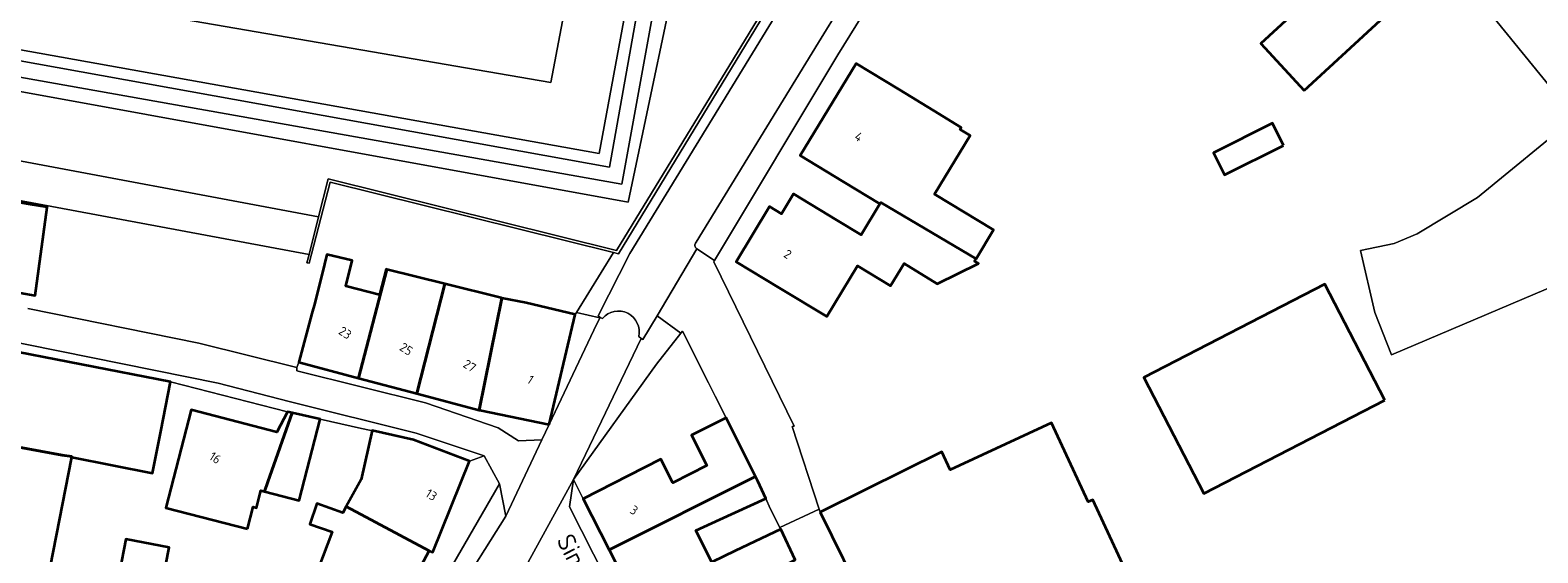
# Model space of a CAD drawing. Extents: x 184422 to 188298, y 343471 to 350189.
# Tile 443 of 513: x 187134 to 187284, y 349303 to 349355. Entities that reach past the tile are written whole.
import ezdxf
from ezdxf.enums import TextEntityAlignment as Align

# ---------------------------------------------------------------- set-up
doc = ezdxf.new("R2010")
doc.units = 0
for name, color, linetype, lineweight in [('B-WA-GR-GRAS-GV', 252, 'Continuous', 13), ('B-WA-GW-TALUD_KRUIN-G', 252, 'Continuous', 18), ('B-WA-IE-TERREINAFSCHEIDING_KUNSTMATIG_MUUR-GV', 252, 'Continuous', 18), ('B-WA-OG-TERREIN_CULTUURSCHEIDING-GV', 252, 'Continuous', 18), ('B-WA-OG-TERREIN_ERF-GV', 252, 'Continuous', 18), ('B-WA-OG-TOPOGRAFIE-T18', 252, 'Continuous', 18), ('B-WA-VH-VERHARDING_ASFALT-GV', 252, 'Continuous', 18), ('B-WA-VH-VERHARDING_BETONSTRAATSTEEN-GV', 252, 'Continuous', 18), ('B-WA-VH-VERHARDING_OPEN-GV', 252, 'Continuous', 18), ('B-WA-VH-VERHARDING_STRAATBAKSTEEN-GV', 252, 'Continuous', 18), ('B-WA-VH-VERHARDING_TEGEL-GV', 252, 'Continuous', 18), ('B-WE-OG-BEBOUWING-GV', 250, 'Continuous', 35), ('B-WE-OG-BEBOUWING-T18', 10, 'Continuous', 18)]:
    doc.layers.add(name, color=color, linetype=linetype, lineweight=lineweight)
doc.styles.add('NLCS-ISO-M1000-T18', font='NLCS-ISO.ttf', dxfattribs={"height": 1.8})
doc.styles.add('NLCS-ISO-M500-T18', font='NLCS-ISO.ttf', dxfattribs={"height": 0.9})

msp = doc.modelspace()

# ---------------------------------------------------------------- linework, layer by layer
at = {"layer": 'B-WA-GR-GRAS-GV', "flags": 128}
for points in [[(187055.618, 349408.766), (187057.322, 349407.739), (187077.016, 349395.875), (187072.498, 349369.415), (187129.456, 349359.592), (187131.808, 349359.186), (187186.059, 349349.83), (187190.78, 349374.73), (187221.091, 349379.922), (187224.589, 349385.66), (187224.289, 349385.856), (187226.943, 349390.209), (187226.923, 349390.221), (187184.622, 349382.056)], [(187055.618, 349408.766), (187057.322, 349407.739), (187077.016, 349395.875), (187072.498, 349369.415), (187129.456, 349359.592), (187131.808, 349359.186), (187186.059, 349349.83), (187190.78, 349374.73), (187221.091, 349379.922), (187224.589, 349385.66), (187224.289, 349385.856), (187226.943, 349390.209), (187226.923, 349390.221), (187184.622, 349382.056)], [(187055.618, 349408.766), (187057.322, 349407.739), (187077.016, 349395.875), (187072.498, 349369.415), (187129.456, 349359.592), (187131.808, 349359.186), (187186.059, 349349.83), (187190.78, 349374.73), (187221.091, 349379.922), (187224.589, 349385.66), (187224.289, 349385.856), (187226.943, 349390.209), (187226.923, 349390.221), (187184.622, 349382.056)], [(187305.551, 349384.172), (187283.371, 349364.303), (187277.463, 349358.91), (187287.7, 349346.348), (187277.985, 349338.399), (187271.999, 349334.805), (187269.723, 349333.838), (187266.391, 349333.155), (187267.802, 349326.994), (187269.471, 349322.801), (187290.731, 349331.828)], [(187305.551, 349384.172), (187283.371, 349364.303), (187277.463, 349358.91), (187287.7, 349346.348), (187277.985, 349338.399), (187271.999, 349334.805), (187269.723, 349333.838), (187266.391, 349333.155), (187267.802, 349326.994), (187269.471, 349322.801), (187290.731, 349331.828)], [(187305.551, 349384.172), (187283.371, 349364.303), (187277.463, 349358.91), (187287.7, 349346.348), (187277.985, 349338.399), (187271.999, 349334.805), (187269.723, 349333.838), (187266.391, 349333.155), (187267.802, 349326.994), (187269.471, 349322.801), (187290.731, 349331.828)]]:
    msp.add_lwpolyline(points, dxfattribs=at)
at = {"layer": 'B-WA-GW-TALUD_KRUIN-G', "flags": 128}
for points in [[(187043.944, 349360.987), (187044.062, 349361.486), (187035.508, 349368.596), (187022.998, 349379.259), (187018.463, 349380.081), (187029.031, 349404.844), (187029.973, 349407.051), (187035.8, 349420.705), (187055.618, 349408.766), (187057.322, 349407.739), (187077.016, 349395.875), (187072.498, 349369.415), (187129.456, 349359.592), (187131.808, 349359.186), (187186.059, 349349.83), (187190.78, 349374.73), (187221.091, 349379.922)], [(187043.944, 349360.987), (187044.062, 349361.486), (187035.508, 349368.596), (187022.998, 349379.259), (187018.463, 349380.081), (187029.031, 349404.844), (187029.973, 349407.051), (187035.8, 349420.705), (187055.618, 349408.766), (187057.322, 349407.739), (187077.016, 349395.875), (187072.498, 349369.415), (187129.456, 349359.592), (187131.808, 349359.186), (187186.059, 349349.83), (187190.78, 349374.73), (187221.091, 349379.922)], [(187043.944, 349360.987), (187044.062, 349361.486), (187035.508, 349368.596), (187022.998, 349379.259), (187018.463, 349380.081), (187029.031, 349404.844), (187029.973, 349407.051), (187035.8, 349420.705), (187055.618, 349408.766), (187057.322, 349407.739), (187077.016, 349395.875), (187072.498, 349369.415), (187129.456, 349359.592), (187131.808, 349359.186), (187186.059, 349349.83), (187190.78, 349374.73), (187221.091, 349379.922)], [(187215.456, 349370.678), (187198.128, 349367.412), (187193.1, 349339.734), (187130.338, 349350.898), (187127.991, 349351.316), (187062.455, 349362.974)], [(187215.456, 349370.678), (187198.128, 349367.412), (187193.1, 349339.734), (187130.338, 349350.898), (187127.991, 349351.316), (187062.455, 349362.974)], [(187215.456, 349370.678), (187198.128, 349367.412), (187193.1, 349339.734), (187130.338, 349350.898), (187127.991, 349351.316), (187062.455, 349362.974)], [(187163.004, 349336.482), (187129.793, 349342.708)], [(187163.004, 349336.482), (187129.793, 349342.708)], [(187163.004, 349336.482), (187129.793, 349342.708)]]:
    msp.add_lwpolyline(points, dxfattribs=at)
at = {"layer": 'B-WA-IE-TERREINAFSCHEIDING_KUNSTMATIG_MUUR-GV', "flags": 128}
msp.add_lwpolyline([(187214.243, 349368.689), (187192.576, 349333.147), (187163.961, 349340.276), (187163.004, 349336.482), (187162.063, 349332.75), (187161.856, 349331.929), (187162.07, 349331.887), (187164.169, 349339.951), (187192.284, 349332.958), (187192.753, 349332.841), (187219.927, 349377.456)], dxfattribs=at)
msp.add_lwpolyline([(187214.243, 349368.689), (187192.576, 349333.147), (187163.961, 349340.276), (187163.004, 349336.482), (187162.063, 349332.75), (187161.856, 349331.929), (187162.07, 349331.887), (187164.169, 349339.951), (187192.284, 349332.958), (187192.753, 349332.841), (187219.927, 349377.456)], dxfattribs=at)
msp.add_lwpolyline([(187214.243, 349368.689), (187192.576, 349333.147), (187163.961, 349340.276), (187163.004, 349336.482), (187162.063, 349332.75), (187161.856, 349331.929), (187162.07, 349331.887), (187164.169, 349339.951), (187192.284, 349332.958), (187192.753, 349332.841), (187219.927, 349377.456)], dxfattribs=at)
at = {"layer": 'B-WA-OG-TERREIN_CULTUURSCHEIDING-GV', "flags": 128}
for points in [[(187130.806, 349353.538), (187190.856, 349342.777), (187195.792, 349369.638), (187217.224, 349373.579), (187221.091, 349379.922), (187190.78, 349374.73), (187186.059, 349349.83), (187131.808, 349359.186), (187129.456, 349359.592), (187072.498, 349369.415), (187077.016, 349395.875), (187057.322, 349407.739), (187053.817, 349403.126), (187070.766, 349393.15), (187065.92, 349365.165), (187128.459, 349353.958)], [(187130.806, 349353.538), (187190.856, 349342.777), (187195.792, 349369.638), (187217.224, 349373.579), (187221.091, 349379.922), (187190.78, 349374.73), (187186.059, 349349.83), (187131.808, 349359.186), (187129.456, 349359.592), (187072.498, 349369.415), (187077.016, 349395.875), (187057.322, 349407.739), (187053.817, 349403.126), (187070.766, 349393.15), (187065.92, 349365.165), (187128.459, 349353.958)], [(187130.806, 349353.538), (187190.856, 349342.777), (187195.792, 349369.638), (187217.224, 349373.579), (187221.091, 349379.922), (187190.78, 349374.73), (187186.059, 349349.83), (187131.808, 349359.186), (187129.456, 349359.592), (187072.498, 349369.415), (187077.016, 349395.875), (187057.322, 349407.739), (187053.817, 349403.126), (187070.766, 349393.15), (187065.92, 349365.165), (187128.459, 349353.958)], [(187215.456, 349370.678), (187215.464, 349370.691), (187216.619, 349372.586), (187196.69, 349368.551), (187191.856, 349341.408), (187130.615, 349352.459), (187128.268, 349352.882), (187064.442, 349364.399), (187062.455, 349362.974), (187127.991, 349351.316), (187130.338, 349350.898), (187193.1, 349339.734), (187198.128, 349367.412)], [(187215.456, 349370.678), (187215.464, 349370.691), (187216.619, 349372.586), (187196.69, 349368.551), (187191.856, 349341.408), (187130.615, 349352.459), (187128.268, 349352.882), (187064.442, 349364.399), (187062.455, 349362.974), (187127.991, 349351.316), (187130.338, 349350.898), (187193.1, 349339.734), (187198.128, 349367.412)], [(187215.456, 349370.678), (187215.464, 349370.691), (187216.619, 349372.586), (187196.69, 349368.551), (187191.856, 349341.408), (187130.615, 349352.459), (187128.268, 349352.882), (187064.442, 349364.399), (187062.455, 349362.974), (187127.991, 349351.316), (187130.338, 349350.898), (187193.1, 349339.734), (187198.128, 349367.412)], [(187127.749, 349349.949), (187130.094, 349349.522), (187193.727, 349337.941), (187199.641, 349366.101), (187214.424, 349368.985), (187215.456, 349370.678), (187198.128, 349367.412), (187193.1, 349339.734), (187130.338, 349350.898), (187127.991, 349351.316), (187062.455, 349362.974), (187060.963, 349362.103), (187065.355, 349361.304)], [(187127.749, 349349.949), (187130.094, 349349.522), (187193.727, 349337.941), (187199.641, 349366.101), (187214.424, 349368.985), (187215.456, 349370.678), (187198.128, 349367.412), (187193.1, 349339.734), (187130.338, 349350.898), (187127.991, 349351.316), (187062.455, 349362.974), (187060.963, 349362.103), (187065.355, 349361.304)], [(187127.749, 349349.949), (187130.094, 349349.522), (187193.727, 349337.941), (187199.641, 349366.101), (187214.424, 349368.985), (187215.456, 349370.678), (187198.128, 349367.412), (187193.1, 349339.734), (187130.338, 349350.898), (187127.991, 349351.316), (187062.455, 349362.974), (187060.963, 349362.103), (187065.355, 349361.304)], [(187130.094, 349349.522), (187127.749, 349349.949), (187065.355, 349361.304), (187063.748, 349355.717), (187061.359, 349351.75), (187064.997, 349353.651), (187097.127, 349348.153), (187097.282, 349349.789), (187125.238, 349347.382), (187124.925, 349343.596), (187125.757, 349343.444), (187126.571, 349343.296), (187128.915, 349342.868), (187129.793, 349342.708), (187163.004, 349336.482), (187163.961, 349340.276), (187192.576, 349333.147), (187214.243, 349368.689), (187214.424, 349368.985), (187199.641, 349366.101), (187193.727, 349337.941)], [(187130.094, 349349.522), (187127.749, 349349.949), (187065.355, 349361.304), (187063.748, 349355.717), (187061.359, 349351.75), (187064.997, 349353.651), (187097.127, 349348.153), (187097.282, 349349.789), (187125.238, 349347.382), (187124.925, 349343.596), (187125.757, 349343.444), (187126.571, 349343.296), (187128.915, 349342.868), (187129.793, 349342.708), (187163.004, 349336.482), (187163.961, 349340.276), (187192.576, 349333.147), (187214.243, 349368.689), (187214.424, 349368.985), (187199.641, 349366.101), (187193.727, 349337.941)], [(187130.094, 349349.522), (187127.749, 349349.949), (187065.355, 349361.304), (187063.748, 349355.717), (187061.359, 349351.75), (187064.997, 349353.651), (187097.127, 349348.153), (187097.282, 349349.789), (187125.238, 349347.382), (187124.925, 349343.596), (187125.757, 349343.444), (187126.571, 349343.296), (187128.915, 349342.868), (187129.793, 349342.708), (187163.004, 349336.482), (187163.961, 349340.276), (187192.576, 349333.147), (187214.243, 349368.689), (187214.424, 349368.985), (187199.641, 349366.101), (187193.727, 349337.941)], [(187162.063, 349332.75), (187163.004, 349336.482), (187129.793, 349342.708), (187129.731, 349342.366), (187129.348, 349342.418), (187128.701, 349338.983)], [(187162.063, 349332.75), (187163.004, 349336.482), (187129.793, 349342.708), (187129.731, 349342.366), (187129.348, 349342.418), (187128.701, 349338.983)], [(187162.063, 349332.75), (187163.004, 349336.482), (187129.793, 349342.708), (187129.731, 349342.366), (187129.348, 349342.418), (187128.701, 349338.983)]]:
    msp.add_lwpolyline(points, close=True, dxfattribs=at)
for points in [[(187195.792, 349369.638), (187190.856, 349342.777), (187130.806, 349353.538), (187128.459, 349353.958), (187065.92, 349365.165)], [(187195.792, 349369.638), (187190.856, 349342.777), (187130.806, 349353.538), (187128.459, 349353.958), (187065.92, 349365.165)], [(187195.792, 349369.638), (187190.856, 349342.777), (187130.806, 349353.538), (187128.459, 349353.958), (187065.92, 349365.165)], [(187064.442, 349364.399), (187128.268, 349352.882), (187130.615, 349352.459), (187191.856, 349341.408), (187196.69, 349368.551)], [(187064.442, 349364.399), (187128.268, 349352.882), (187130.615, 349352.459), (187191.856, 349341.408), (187196.69, 349368.551)], [(187064.442, 349364.399), (187128.268, 349352.882), (187130.615, 349352.459), (187191.856, 349341.408), (187196.69, 349368.551)]]:
    msp.add_lwpolyline(points, dxfattribs=at)
at = {"layer": 'B-WA-OG-TERREIN_ERF-GV', "flags": 128}
for points in [[(187290.731, 349331.828), (187269.471, 349322.801), (187267.802, 349326.994), (187266.391, 349333.155), (187269.723, 349333.838), (187271.999, 349334.805), (187277.985, 349338.399), (187287.7, 349346.348), (187277.463, 349358.91), (187283.371, 349364.303), (187305.551, 349384.172)], [(187290.731, 349331.828), (187269.471, 349322.801), (187267.802, 349326.994), (187266.391, 349333.155), (187269.723, 349333.838), (187271.999, 349334.805), (187277.985, 349338.399), (187287.7, 349346.348), (187277.463, 349358.91), (187283.371, 349364.303), (187305.551, 349384.172)], [(187290.731, 349331.828), (187269.471, 349322.801), (187267.802, 349326.994), (187266.391, 349333.155), (187269.723, 349333.838), (187271.999, 349334.805), (187277.985, 349338.399), (187287.7, 349346.348), (187277.463, 349358.91), (187283.371, 349364.303), (187305.551, 349384.172)], [(187220.05, 349361.513), (187214.536, 349352.559), (187202.295, 349332.156), (187202.227, 349332.042), (187210.199, 349315.734), (187209.996, 349315.681), (187212.668, 349307.476), (187212.762, 349307.187), (187217.244, 349309.403), (187224.856, 349313.167), (187225.672, 349311.407), (187235.734, 349316.071), (187239.374, 349308.216), (187239.823, 349308.425), (187243.433, 349300.635)], [(187220.05, 349361.513), (187214.536, 349352.559), (187202.295, 349332.156), (187202.227, 349332.042), (187210.199, 349315.734), (187209.996, 349315.681), (187212.668, 349307.476), (187212.762, 349307.187), (187217.244, 349309.403), (187224.856, 349313.167), (187225.672, 349311.407), (187235.734, 349316.071), (187239.374, 349308.216), (187239.823, 349308.425), (187243.433, 349300.635)], [(187220.05, 349361.513), (187214.536, 349352.559), (187202.295, 349332.156), (187202.227, 349332.042), (187210.199, 349315.734), (187209.996, 349315.681), (187212.668, 349307.476), (187212.762, 349307.187), (187217.244, 349309.403), (187224.856, 349313.167), (187225.672, 349311.407), (187235.734, 349316.071), (187239.374, 349308.216), (187239.823, 349308.425), (187243.433, 349300.635)], [(187134.171, 349327.397), (187151.116, 349323.969), (187160.851, 349321.556), (187161.061, 349322.069), (187162.344, 349326.902), (187162.62, 349327.925), (187163.596, 349331.816), (187163.836, 349332.775), (187166.324, 349332.151), (187165.711, 349329.628), (187169.058, 349328.743), (187169.701, 349331.305), (187169.772, 349331.287), (187175.523, 349329.845), (187181.109, 349328.444), (187181.196, 349328.427), (187183.598, 349327.952), (187188.463, 349326.799), (187188.596, 349327.014), (187192.284, 349332.958), (187164.169, 349339.951), (187162.07, 349331.887), (187161.856, 349331.929), (187162.063, 349332.75), (187128.701, 349338.983)], [(187134.171, 349327.397), (187151.116, 349323.969), (187160.851, 349321.556), (187161.061, 349322.069), (187162.344, 349326.902), (187162.62, 349327.925), (187163.596, 349331.816), (187163.836, 349332.775), (187166.324, 349332.151), (187165.711, 349329.628), (187169.058, 349328.743), (187169.701, 349331.305), (187169.772, 349331.287), (187175.523, 349329.845), (187181.109, 349328.444), (187181.196, 349328.427), (187183.598, 349327.952), (187188.463, 349326.799), (187188.596, 349327.014), (187192.284, 349332.958), (187164.169, 349339.951), (187162.07, 349331.887), (187161.856, 349331.929), (187162.063, 349332.75), (187128.701, 349338.983)], [(187134.171, 349327.397), (187151.116, 349323.969), (187160.851, 349321.556), (187161.061, 349322.069), (187162.344, 349326.902), (187162.62, 349327.925), (187163.596, 349331.816), (187163.836, 349332.775), (187166.324, 349332.151), (187165.711, 349329.628), (187169.058, 349328.743), (187169.701, 349331.305), (187169.772, 349331.287), (187175.523, 349329.845), (187181.109, 349328.444), (187181.196, 349328.427), (187183.598, 349327.952), (187188.463, 349326.799), (187188.596, 349327.014), (187192.284, 349332.958), (187164.169, 349339.951), (187162.07, 349331.887), (187161.856, 349331.929), (187162.063, 349332.75), (187128.701, 349338.983)], [(187134.228, 349337.765), (187136.071, 349337.447), (187134.881, 349328.685), (187133.393, 349328.942)], [(187134.228, 349337.765), (187136.071, 349337.447), (187134.881, 349328.685), (187133.393, 349328.942)], [(187134.228, 349337.765), (187136.071, 349337.447), (187134.881, 349328.685), (187133.393, 349328.942)], [(187162.5, 349300.346), (187164.36, 349305.231), (187162.124, 349306.007), (187162.83, 349308.039), (187165.411, 349307.142), (187165.756, 349307.77), (187167.216, 349310.424), (187168.311, 349315.303), (187168.045, 349315.318), (187167.249, 349315.497), (187163.178, 349316.414), (187161.077, 349308.354), (187157.647, 349309.243), (187157.278, 349309.339), (187156.835, 349307.629), (187156.514, 349307.712), (187155.948, 349305.53), (187147.851, 349307.628), (187149.111, 349312.493), (187150.365, 349317.333), (187158.873, 349315.128), (187159.908, 349317.156), (187148.303, 349320.116), (187147.346, 349315.209), (187146.541, 349311.08), (187138.522, 349312.643), (187135.495, 349297.121)], [(187162.5, 349300.346), (187164.36, 349305.231), (187162.124, 349306.007), (187162.83, 349308.039), (187165.411, 349307.142), (187165.756, 349307.77), (187167.216, 349310.424), (187168.311, 349315.303), (187168.045, 349315.318), (187167.249, 349315.497), (187163.178, 349316.414), (187161.077, 349308.354), (187157.647, 349309.243), (187157.278, 349309.339), (187156.835, 349307.629), (187156.514, 349307.712), (187155.948, 349305.53), (187147.851, 349307.628), (187149.111, 349312.493), (187150.365, 349317.333), (187158.873, 349315.128), (187159.908, 349317.156), (187148.303, 349320.116), (187147.346, 349315.209), (187146.541, 349311.08), (187138.522, 349312.643), (187135.495, 349297.121)], [(187162.5, 349300.346), (187164.36, 349305.231), (187162.124, 349306.007), (187162.83, 349308.039), (187165.411, 349307.142), (187165.756, 349307.77), (187167.216, 349310.424), (187168.311, 349315.303), (187168.045, 349315.318), (187167.249, 349315.497), (187163.178, 349316.414), (187161.077, 349308.354), (187157.647, 349309.243), (187157.278, 349309.339), (187156.835, 349307.629), (187156.514, 349307.712), (187155.948, 349305.53), (187147.851, 349307.628), (187149.111, 349312.493), (187150.365, 349317.333), (187158.873, 349315.128), (187159.908, 349317.156), (187148.303, 349320.116), (187147.346, 349315.209), (187146.541, 349311.08), (187138.522, 349312.643), (187135.495, 349297.121)]]:
    msp.add_lwpolyline(points, dxfattribs=at)
for points in [[(187218.697, 349337.787), (187215.076, 349339.977), (187210.798, 349342.565), (187216.332, 349351.712), (187220.609, 349349.123), (187224.019, 349347.059), (187226.773, 349345.351), (187226.657, 349345.16), (187227.643, 349344.563), (187224.125, 349338.75), (187229.977, 349335.208), (187228.238, 349332.335), (187228.087, 349332.086), (187228.475, 349331.851), (187224.398, 349329.864), (187221.103, 349331.858), (187219.765, 349329.647), (187216.477, 349331.636), (187213.427, 349326.597), (187208.708, 349329.453), (187204.43, 349332.042), (187207.743, 349337.517), (187208.941, 349336.792), (187210.137, 349338.768), (187214.415, 349336.179), (187216.837, 349334.713)], [(187218.697, 349337.787), (187215.076, 349339.977), (187210.798, 349342.565), (187216.332, 349351.712), (187220.609, 349349.123), (187224.019, 349347.059), (187226.773, 349345.351), (187226.657, 349345.16), (187227.643, 349344.563), (187224.125, 349338.75), (187229.977, 349335.208), (187228.238, 349332.335), (187228.087, 349332.086), (187228.475, 349331.851), (187224.398, 349329.864), (187221.103, 349331.858), (187219.765, 349329.647), (187216.477, 349331.636), (187213.427, 349326.597), (187208.708, 349329.453), (187204.43, 349332.042), (187207.743, 349337.517), (187208.941, 349336.792), (187210.137, 349338.768), (187214.415, 349336.179), (187216.837, 349334.713)], [(187218.697, 349337.787), (187215.076, 349339.977), (187210.798, 349342.565), (187216.332, 349351.712), (187220.609, 349349.123), (187224.019, 349347.059), (187226.773, 349345.351), (187226.657, 349345.16), (187227.643, 349344.563), (187224.125, 349338.75), (187229.977, 349335.208), (187228.238, 349332.335), (187228.087, 349332.086), (187228.475, 349331.851), (187224.398, 349329.864), (187221.103, 349331.858), (187219.765, 349329.647), (187216.477, 349331.636), (187213.427, 349326.597), (187208.708, 349329.453), (187204.43, 349332.042), (187207.743, 349337.517), (187208.941, 349336.792), (187210.137, 349338.768), (187214.415, 349336.179), (187216.837, 349334.713)], [(187202.366, 349318.7), (187201.699, 349320.024), (187199.119, 349325.148), (187198.963, 349324.968), (187196.54, 349321.893), (187188.297, 349310.438), (187189.251, 349308.523), (187193.708, 349310.789), (187196.961, 349312.443), (187198.149, 349310.104), (187201.523, 349311.819), (187199.997, 349314.821), (187203.445, 349316.553)], [(187202.366, 349318.7), (187201.699, 349320.024), (187199.119, 349325.148), (187198.963, 349324.968), (187196.54, 349321.893), (187188.297, 349310.438), (187189.251, 349308.523), (187193.708, 349310.789), (187196.961, 349312.443), (187198.149, 349310.104), (187201.523, 349311.819), (187199.997, 349314.821), (187203.445, 349316.553)], [(187202.366, 349318.7), (187201.699, 349320.024), (187199.119, 349325.148), (187198.963, 349324.968), (187196.54, 349321.893), (187188.297, 349310.438), (187189.251, 349308.523), (187193.708, 349310.789), (187196.961, 349312.443), (187198.149, 349310.104), (187201.523, 349311.819), (187199.997, 349314.821), (187203.445, 349316.553)], [(187207.384, 349308.55), (187202.834, 349306.478), (187200.451, 349305.39), (187202.031, 349302.24), (187204.345, 349303.348), (187208.86, 349305.495), (187208.768, 349305.675), (187207.801, 349307.563)], [(187207.384, 349308.55), (187202.834, 349306.478), (187200.451, 349305.39), (187202.031, 349302.24), (187204.345, 349303.348), (187208.86, 349305.495), (187208.768, 349305.675), (187207.801, 349307.563)], [(187207.384, 349308.55), (187202.834, 349306.478), (187200.451, 349305.39), (187202.031, 349302.24), (187204.345, 349303.348), (187208.86, 349305.495), (187208.768, 349305.675), (187207.801, 349307.563)], [(187143.084, 349296.063), (187143.438, 349297.875), (187142.62, 349298.035), (187143.89, 349304.52), (187148.167, 349303.683), (187146.913, 349297.275), (187145.648, 349297.523), (187145.278, 349295.633)], [(187143.084, 349296.063), (187143.438, 349297.875), (187142.62, 349298.035), (187143.89, 349304.52), (187148.167, 349303.683), (187146.913, 349297.275), (187145.648, 349297.523), (187145.278, 349295.633)], [(187143.084, 349296.063), (187143.438, 349297.875), (187142.62, 349298.035), (187143.89, 349304.52), (187148.167, 349303.683), (187146.913, 349297.275), (187145.648, 349297.523), (187145.278, 349295.633)]]:
    msp.add_lwpolyline(points, close=True, dxfattribs=at)
at = {"layer": 'B-WA-VH-VERHARDING_ASFALT-GV', "flags": 128}
for points in [[(187255.276, 349434.735), (187256.208, 349434.167), (187237.417, 349403.334), (187236.774, 349402.248), (187221.229, 349376.685), (187220.857, 349376.914), (187193.905, 349332.867), (187190.739, 349326.661), (187190.946, 349326.518), (187191.178, 349326.421)], [(187255.276, 349434.735), (187256.208, 349434.167), (187237.417, 349403.334), (187236.774, 349402.248), (187221.229, 349376.685), (187220.857, 349376.914), (187193.905, 349332.867), (187190.739, 349326.661), (187190.946, 349326.518), (187191.178, 349326.421)], [(187255.276, 349434.735), (187256.208, 349434.167), (187237.417, 349403.334), (187236.774, 349402.248), (187221.229, 349376.685), (187220.857, 349376.914), (187193.905, 349332.867), (187190.739, 349326.661), (187190.946, 349326.518), (187191.178, 349326.421)], [(187200.461, 349333.972), (187212.612, 349353.806), (187217.168, 349361.243)], [(187200.461, 349333.972), (187212.612, 349353.806), (187217.168, 349361.243)], [(187200.461, 349333.972), (187212.612, 349353.806), (187217.168, 349361.243)], [(187194.777, 349324.616), (187195.022, 349324.422), (187195.183, 349324.339), (187196.593, 349326.667), (187200.552, 349333.33)], [(187194.777, 349324.616), (187195.022, 349324.422), (187195.183, 349324.339), (187196.593, 349326.667), (187200.552, 349333.33)], [(187194.777, 349324.616), (187195.022, 349324.422), (187195.183, 349324.339), (187196.593, 349326.667), (187200.552, 349333.33)]]:
    msp.add_lwpolyline(points, dxfattribs=at)
msp.add_lwpolyline([(187203.445, 349316.553), (187206.363, 349310.744), (187206.598, 349310.276), (187207.384, 349308.55), (187207.801, 349307.563), (187208.768, 349305.675), (187212.668, 349307.476), (187209.996, 349315.681), (187210.199, 349315.734), (187202.227, 349332.042), (187202.295, 349332.156), (187200.552, 349333.33), (187196.593, 349326.667), (187198.963, 349324.968), (187199.119, 349325.148), (187201.699, 349320.024), (187202.366, 349318.7)], close=True, dxfattribs=at)
msp.add_lwpolyline([(187203.445, 349316.553), (187206.363, 349310.744), (187206.598, 349310.276), (187207.384, 349308.55), (187207.801, 349307.563), (187208.768, 349305.675), (187212.668, 349307.476), (187209.996, 349315.681), (187210.199, 349315.734), (187202.227, 349332.042), (187202.295, 349332.156), (187200.552, 349333.33), (187196.593, 349326.667), (187198.963, 349324.968), (187199.119, 349325.148), (187201.699, 349320.024), (187202.366, 349318.7)], close=True, dxfattribs=at)
msp.add_lwpolyline([(187203.445, 349316.553), (187206.363, 349310.744), (187206.598, 349310.276), (187207.384, 349308.55), (187207.801, 349307.563), (187208.768, 349305.675), (187212.668, 349307.476), (187209.996, 349315.681), (187210.199, 349315.734), (187202.227, 349332.042), (187202.295, 349332.156), (187200.552, 349333.33), (187196.593, 349326.667), (187198.963, 349324.968), (187199.119, 349325.148), (187201.699, 349320.024), (187202.366, 349318.7)], close=True, dxfattribs=at)
at = {"layer": 'B-WA-VH-VERHARDING_ASFALT-GV'}
for points in [[(187200.552, 349333.33, -0.4761304), (187200.461, 349333.972)], [(187200.552, 349333.33, -0.4761304), (187200.461, 349333.972)], [(187200.552, 349333.33, -0.4761304), (187200.461, 349333.972)], [(187191.178, 349326.421, -0.7854047), (187194.777, 349324.616)], [(187191.178, 349326.421, -0.7854047), (187194.777, 349324.616)], [(187191.178, 349326.421, -0.7854047), (187194.777, 349324.616)]]:
    msp.add_lwpolyline(points, format="xyb", dxfattribs=at)
at = {"layer": 'B-WA-VH-VERHARDING_BETONSTRAATSTEEN-GV', "flags": 128}
msp.add_lwpolyline([(187217.362, 349297.882), (187212.762, 349307.187), (187212.668, 349307.476), (187208.768, 349305.675), (187208.86, 349305.495), (187210.307, 349302.453)], dxfattribs=at)
msp.add_lwpolyline([(187217.362, 349297.882), (187212.762, 349307.187), (187212.668, 349307.476), (187208.768, 349305.675), (187208.86, 349305.495), (187210.307, 349302.453)], dxfattribs=at)
msp.add_lwpolyline([(187217.362, 349297.882), (187212.762, 349307.187), (187212.668, 349307.476), (187208.768, 349305.675), (187208.86, 349305.495), (187210.307, 349302.453)], dxfattribs=at)
at = {"layer": 'B-WA-VH-VERHARDING_OPEN-GV', "flags": 128}
for points in [[(187220.857, 349376.914), (187219.927, 349377.456), (187192.753, 349332.841), (187192.284, 349332.958), (187188.596, 349327.014), (187190.918, 349326.463), (187190.946, 349326.518), (187190.739, 349326.661), (187193.905, 349332.867)], [(187220.857, 349376.914), (187219.927, 349377.456), (187192.753, 349332.841), (187192.284, 349332.958), (187188.596, 349327.014), (187190.918, 349326.463), (187190.946, 349326.518), (187190.739, 349326.661), (187193.905, 349332.867)], [(187220.857, 349376.914), (187219.927, 349377.456), (187192.753, 349332.841), (187192.284, 349332.958), (187188.596, 349327.014), (187190.918, 349326.463), (187190.946, 349326.518), (187190.739, 349326.661), (187193.905, 349332.867)], [(187196.54, 349321.893), (187198.963, 349324.968), (187196.593, 349326.667), (187195.183, 349324.339), (187195.022, 349324.422), (187188.297, 349310.438)], [(187196.54, 349321.893), (187198.963, 349324.968), (187196.593, 349326.667), (187195.183, 349324.339), (187195.022, 349324.422), (187188.297, 349310.438)], [(187196.54, 349321.893), (187198.963, 349324.968), (187196.593, 349326.667), (187195.183, 349324.339), (187195.022, 349324.422), (187188.297, 349310.438)], [(187116.485, 349200.099), (187118.934, 349201.226), (187124.214, 349209.729), (187139.59, 349236.517), (187156.823, 349265.516), (187176.444, 349298.653), (187181.582, 349306.797), (187180.97, 349309.992), (187166.462, 349284.941), (187126.545, 349219.114)], [(187116.485, 349200.099), (187118.934, 349201.226), (187124.214, 349209.729), (187139.59, 349236.517), (187156.823, 349265.516), (187176.444, 349298.653), (187181.582, 349306.797), (187180.97, 349309.992), (187166.462, 349284.941), (187126.545, 349219.114)], [(187116.485, 349200.099), (187118.934, 349201.226), (187124.214, 349209.729), (187139.59, 349236.517), (187156.823, 349265.516), (187176.444, 349298.653), (187181.582, 349306.797), (187180.97, 349309.992), (187166.462, 349284.941), (187126.545, 349219.114)]]:
    msp.add_lwpolyline(points, close=True, dxfattribs=at)
msp.add_lwpolyline([(187126.545, 349219.114), (187166.462, 349284.941), (187180.97, 349309.992), (187179.429, 349312.782), (187177.985, 349312.24), (187174.347, 349303.216), (187173.984, 349303.374), (187170.067, 349296.043), (187169.912, 349296.123), (187169.646, 349295.63), (187166.26, 349289.357), (187164.277, 349285.861), (187158.952, 349276.489), (187155.572, 349270.541), (187152.797, 349265.657), (187152.767, 349265.605), (187148.005, 349257.319), (187142.972, 349248.561), (187142.769, 349248.678), (187140.918, 349245.628), (187138.481, 349241.26), (187136.07, 349237.098), (187133.155, 349232.066)], dxfattribs=at)
msp.add_lwpolyline([(187126.545, 349219.114), (187166.462, 349284.941), (187180.97, 349309.992), (187179.429, 349312.782), (187177.985, 349312.24), (187174.347, 349303.216), (187173.984, 349303.374), (187170.067, 349296.043), (187169.912, 349296.123), (187169.646, 349295.63), (187166.26, 349289.357), (187164.277, 349285.861), (187158.952, 349276.489), (187155.572, 349270.541), (187152.797, 349265.657), (187152.767, 349265.605), (187148.005, 349257.319), (187142.972, 349248.561), (187142.769, 349248.678), (187140.918, 349245.628), (187138.481, 349241.26), (187136.07, 349237.098), (187133.155, 349232.066)], dxfattribs=at)
msp.add_lwpolyline([(187126.545, 349219.114), (187166.462, 349284.941), (187180.97, 349309.992), (187179.429, 349312.782), (187177.985, 349312.24), (187174.347, 349303.216), (187173.984, 349303.374), (187170.067, 349296.043), (187169.912, 349296.123), (187169.646, 349295.63), (187166.26, 349289.357), (187164.277, 349285.861), (187158.952, 349276.489), (187155.572, 349270.541), (187152.797, 349265.657), (187152.767, 349265.605), (187148.005, 349257.319), (187142.972, 349248.561), (187142.769, 349248.678), (187140.918, 349245.628), (187138.481, 349241.26), (187136.07, 349237.098), (187133.155, 349232.066)], dxfattribs=at)
at = {"layer": 'B-WA-VH-VERHARDING_STRAATBAKSTEEN-GV', "flags": 128}
for points in [[(187130.898, 349324.469), (187153.046, 349319.992), (187160.098, 349318.184), (187172.686, 349315.048), (187179.429, 349312.782), (187180.97, 349309.992), (187181.582, 349306.797), (187185.152, 349314.379), (187182.841, 349314.273), (187180.84, 349315.558), (187173.598, 349318.047), (187160.844, 349321.211), (187160.851, 349321.556), (187151.116, 349323.969), (187134.171, 349327.397)], [(187130.898, 349324.469), (187153.046, 349319.992), (187160.098, 349318.184), (187172.686, 349315.048), (187179.429, 349312.782), (187180.97, 349309.992), (187181.582, 349306.797), (187185.152, 349314.379), (187182.841, 349314.273), (187180.84, 349315.558), (187173.598, 349318.047), (187160.844, 349321.211), (187160.851, 349321.556), (187151.116, 349323.969), (187134.171, 349327.397)], [(187130.898, 349324.469), (187153.046, 349319.992), (187160.098, 349318.184), (187172.686, 349315.048), (187179.429, 349312.782), (187180.97, 349309.992), (187181.582, 349306.797), (187185.152, 349314.379), (187182.841, 349314.273), (187180.84, 349315.558), (187173.598, 349318.047), (187160.844, 349321.211), (187160.851, 349321.556), (187151.116, 349323.969), (187134.171, 349327.397)], [(187191.178, 349326.421), (187190.946, 349326.518), (187190.918, 349326.463), (187190.307, 349325.268), (187185.878, 349315.895), (187185.152, 349314.379), (187181.582, 349306.797), (187176.444, 349298.653), (187156.823, 349265.516), (187139.59, 349236.517), (187124.214, 349209.729), (187118.934, 349201.226), (187116.485, 349200.099), (187114.674, 349199.938), (187121.835, 349196.224), (187123.174, 349199.166), (187129.043, 349210.359), (187134.387, 349219.921), (187170.854, 349280.04), (187183.254, 349301.216), (187188.297, 349310.438), (187195.022, 349324.422), (187194.777, 349324.616)], [(187191.178, 349326.421), (187190.946, 349326.518), (187190.918, 349326.463), (187190.307, 349325.268), (187185.878, 349315.895), (187185.152, 349314.379), (187181.582, 349306.797), (187176.444, 349298.653), (187156.823, 349265.516), (187139.59, 349236.517), (187124.214, 349209.729), (187118.934, 349201.226), (187116.485, 349200.099), (187114.674, 349199.938), (187121.835, 349196.224), (187123.174, 349199.166), (187129.043, 349210.359), (187134.387, 349219.921), (187170.854, 349280.04), (187183.254, 349301.216), (187188.297, 349310.438), (187195.022, 349324.422), (187194.777, 349324.616)], [(187191.178, 349326.421), (187190.946, 349326.518), (187190.918, 349326.463), (187190.307, 349325.268), (187185.878, 349315.895), (187185.152, 349314.379), (187181.582, 349306.797), (187176.444, 349298.653), (187156.823, 349265.516), (187139.59, 349236.517), (187124.214, 349209.729), (187118.934, 349201.226), (187116.485, 349200.099), (187114.674, 349199.938), (187121.835, 349196.224), (187123.174, 349199.166), (187129.043, 349210.359), (187134.387, 349219.921), (187170.854, 349280.04), (187183.254, 349301.216), (187188.297, 349310.438), (187195.022, 349324.422), (187194.777, 349324.616)], [(187202.261, 349279.423), (187187.91, 349307.723), (187188.297, 349310.438), (187183.254, 349301.216)], [(187202.261, 349279.423), (187187.91, 349307.723), (187188.297, 349310.438), (187183.254, 349301.216)], [(187202.261, 349279.423), (187187.91, 349307.723), (187188.297, 349310.438), (187183.254, 349301.216)]]:
    msp.add_lwpolyline(points, dxfattribs=at)
for points in [[(187188.463, 349326.799), (187185.878, 349315.895), (187190.307, 349325.268), (187190.918, 349326.463), (187188.596, 349327.014)], [(187188.463, 349326.799), (187185.878, 349315.895), (187190.307, 349325.268), (187190.918, 349326.463), (187188.596, 349327.014)], [(187188.463, 349326.799), (187185.878, 349315.895), (187190.307, 349325.268), (187190.918, 349326.463), (187188.596, 349327.014)], [(187148.303, 349320.116), (187159.908, 349317.156), (187160.39, 349317.047), (187163.178, 349316.414), (187167.249, 349315.497), (187168.045, 349315.318), (187168.311, 349315.303), (187172.437, 349314.377), (187177.985, 349312.24), (187179.429, 349312.782), (187172.686, 349315.048), (187160.098, 349318.184), (187153.046, 349319.992), (187130.898, 349324.469), (187128.541, 349322.762), (187130.394, 349322.423), (187130.604, 349323.569)], [(187148.303, 349320.116), (187159.908, 349317.156), (187160.39, 349317.047), (187163.178, 349316.414), (187167.249, 349315.497), (187168.045, 349315.318), (187168.311, 349315.303), (187172.437, 349314.377), (187177.985, 349312.24), (187179.429, 349312.782), (187172.686, 349315.048), (187160.098, 349318.184), (187153.046, 349319.992), (187130.898, 349324.469), (187128.541, 349322.762), (187130.394, 349322.423), (187130.604, 349323.569)], [(187148.303, 349320.116), (187159.908, 349317.156), (187160.39, 349317.047), (187163.178, 349316.414), (187167.249, 349315.497), (187168.045, 349315.318), (187168.311, 349315.303), (187172.437, 349314.377), (187177.985, 349312.24), (187179.429, 349312.782), (187172.686, 349315.048), (187160.098, 349318.184), (187153.046, 349319.992), (187130.898, 349324.469), (187128.541, 349322.762), (187130.394, 349322.423), (187130.604, 349323.569)], [(187161.061, 349322.069), (187160.851, 349321.556), (187160.844, 349321.211), (187173.598, 349318.047), (187180.84, 349315.558), (187182.841, 349314.273), (187185.152, 349314.379), (187185.878, 349315.895), (187179.016, 349317.303), (187178.948, 349317.321), (187172.739, 349318.969), (187166.974, 349320.499)], [(187161.061, 349322.069), (187160.851, 349321.556), (187160.844, 349321.211), (187173.598, 349318.047), (187180.84, 349315.558), (187182.841, 349314.273), (187185.152, 349314.379), (187185.878, 349315.895), (187179.016, 349317.303), (187178.948, 349317.321), (187172.739, 349318.969), (187166.974, 349320.499)], [(187161.061, 349322.069), (187160.851, 349321.556), (187160.844, 349321.211), (187173.598, 349318.047), (187180.84, 349315.558), (187182.841, 349314.273), (187185.152, 349314.379), (187185.878, 349315.895), (187179.016, 349317.303), (187178.948, 349317.321), (187172.739, 349318.969), (187166.974, 349320.499)], [(187191.832, 349303.446), (187189.251, 349308.523), (187188.297, 349310.438), (187187.91, 349307.723), (187202.261, 349279.423), (187214.43, 349252.365), (187215.561, 349249.452), (187217.063, 349250.035), (187216.978, 349250.208), (187214.105, 349256.705), (187210.547, 349264.743), (187210.676, 349264.8), (187203.481, 349280.801), (187203.373, 349280.746), (187200.512, 349286.374), (187198.032, 349291.251), (187195.053, 349297.11)], [(187191.832, 349303.446), (187189.251, 349308.523), (187188.297, 349310.438), (187187.91, 349307.723), (187202.261, 349279.423), (187214.43, 349252.365), (187215.561, 349249.452), (187217.063, 349250.035), (187216.978, 349250.208), (187214.105, 349256.705), (187210.547, 349264.743), (187210.676, 349264.8), (187203.481, 349280.801), (187203.373, 349280.746), (187200.512, 349286.374), (187198.032, 349291.251), (187195.053, 349297.11)], [(187191.832, 349303.446), (187189.251, 349308.523), (187188.297, 349310.438), (187187.91, 349307.723), (187202.261, 349279.423), (187214.43, 349252.365), (187215.561, 349249.452), (187217.063, 349250.035), (187216.978, 349250.208), (187214.105, 349256.705), (187210.547, 349264.743), (187210.676, 349264.8), (187203.481, 349280.801), (187203.373, 349280.746), (187200.512, 349286.374), (187198.032, 349291.251), (187195.053, 349297.11)]]:
    msp.add_lwpolyline(points, close=True, dxfattribs=at)
at = {"layer": 'B-WA-VH-VERHARDING_STRAATBAKSTEEN-GV'}
msp.add_lwpolyline([(187194.777, 349324.616, 0.7854047), (187191.178, 349326.421)], format="xyb", dxfattribs=at)
msp.add_lwpolyline([(187194.777, 349324.616, 0.7854047), (187191.178, 349326.421)], format="xyb", dxfattribs=at)
msp.add_lwpolyline([(187194.777, 349324.616, 0.7854047), (187191.178, 349326.421)], format="xyb", dxfattribs=at)
at = {"layer": 'B-WA-VH-VERHARDING_TEGEL-GV', "flags": 128}
for points in [[(187200.552, 349333.33), (187202.295, 349332.156), (187214.536, 349352.559), (187220.05, 349361.513), (187217.419, 349361.418)], [(187200.552, 349333.33), (187202.295, 349332.156), (187214.536, 349352.559), (187220.05, 349361.513), (187217.419, 349361.418)], [(187200.552, 349333.33), (187202.295, 349332.156), (187214.536, 349352.559), (187220.05, 349361.513), (187217.419, 349361.418)], [(187217.168, 349361.243), (187212.612, 349353.806)], [(187217.168, 349361.243), (187212.612, 349353.806)], [(187217.168, 349361.243), (187212.612, 349353.806)], [(187212.612, 349353.806), (187200.461, 349333.972)], [(187212.612, 349353.806), (187200.461, 349333.972)], [(187212.612, 349353.806), (187200.461, 349333.972)]]:
    msp.add_lwpolyline(points, dxfattribs=at)
at = {"layer": 'B-WA-VH-VERHARDING_TEGEL-GV'}
msp.add_lwpolyline([(187200.461, 349333.972, 0.4761304), (187200.552, 349333.33)], format="xyb", dxfattribs=at)
msp.add_lwpolyline([(187200.461, 349333.972, 0.4761304), (187200.552, 349333.33)], format="xyb", dxfattribs=at)
msp.add_lwpolyline([(187200.461, 349333.972, 0.4761304), (187200.552, 349333.33)], format="xyb", dxfattribs=at)
at = {"layer": 'B-WE-OG-BEBOUWING-GV', "flags": 128}
for points in [[(187260.812, 349349.044), (187272.557, 349359.865), (187268.26, 349364.529), (187256.515, 349353.708)], [(187260.812, 349349.044), (187272.557, 349359.865), (187268.26, 349364.529), (187256.515, 349353.708)], [(187260.812, 349349.044), (187272.557, 349359.865), (187268.26, 349364.529), (187256.515, 349353.708)], [(187215.076, 349339.977), (187218.697, 349337.787), (187218.781, 349337.925), (187228.238, 349332.335), (187229.977, 349335.208), (187224.125, 349338.75), (187227.643, 349344.563), (187226.657, 349345.16), (187226.773, 349345.351), (187224.019, 349347.059), (187220.609, 349349.123), (187216.332, 349351.712), (187210.798, 349342.565)], [(187215.076, 349339.977), (187218.697, 349337.787), (187218.781, 349337.925), (187228.238, 349332.335), (187229.977, 349335.208), (187224.125, 349338.75), (187227.643, 349344.563), (187226.657, 349345.16), (187226.773, 349345.351), (187224.019, 349347.059), (187220.609, 349349.123), (187216.332, 349351.712), (187210.798, 349342.565)], [(187215.076, 349339.977), (187218.697, 349337.787), (187218.781, 349337.925), (187228.238, 349332.335), (187229.977, 349335.208), (187224.125, 349338.75), (187227.643, 349344.563), (187226.657, 349345.16), (187226.773, 349345.351), (187224.019, 349347.059), (187220.609, 349349.123), (187216.332, 349351.712), (187210.798, 349342.565)], [(187258.764, 349343.589), (187257.662, 349345.795), (187251.789, 349342.86), (187252.892, 349340.654)], [(187258.764, 349343.589), (187257.662, 349345.795), (187251.789, 349342.86), (187252.892, 349340.654)], [(187258.764, 349343.589), (187257.662, 349345.795), (187251.789, 349342.86), (187252.892, 349340.654)], [(187208.708, 349329.453), (187213.427, 349326.597), (187216.477, 349331.636), (187219.765, 349329.647), (187221.103, 349331.858), (187224.398, 349329.864), (187228.475, 349331.851), (187228.087, 349332.086), (187228.238, 349332.335), (187218.781, 349337.925), (187218.697, 349337.787), (187216.837, 349334.713), (187214.415, 349336.179), (187210.137, 349338.768), (187208.941, 349336.792), (187207.743, 349337.517), (187204.43, 349332.042)], [(187208.708, 349329.453), (187213.427, 349326.597), (187216.477, 349331.636), (187219.765, 349329.647), (187221.103, 349331.858), (187224.398, 349329.864), (187228.475, 349331.851), (187228.087, 349332.086), (187228.238, 349332.335), (187218.781, 349337.925), (187218.697, 349337.787), (187216.837, 349334.713), (187214.415, 349336.179), (187210.137, 349338.768), (187208.941, 349336.792), (187207.743, 349337.517), (187204.43, 349332.042)], [(187208.708, 349329.453), (187213.427, 349326.597), (187216.477, 349331.636), (187219.765, 349329.647), (187221.103, 349331.858), (187224.398, 349329.864), (187228.475, 349331.851), (187228.087, 349332.086), (187228.238, 349332.335), (187218.781, 349337.925), (187218.697, 349337.787), (187216.837, 349334.713), (187214.415, 349336.179), (187210.137, 349338.768), (187208.941, 349336.792), (187207.743, 349337.517), (187204.43, 349332.042)], [(187133.313, 349328.506), (187133.393, 349328.942), (187134.881, 349328.685), (187136.071, 349337.447), (187134.228, 349337.765), (187128.976, 349338.671), (187128.854, 349337.773), (187127.737, 349329.526)], [(187133.313, 349328.506), (187133.393, 349328.942), (187134.881, 349328.685), (187136.071, 349337.447), (187134.228, 349337.765), (187128.976, 349338.671), (187128.854, 349337.773), (187127.737, 349329.526)], [(187133.313, 349328.506), (187133.393, 349328.942), (187134.881, 349328.685), (187136.071, 349337.447), (187134.228, 349337.765), (187128.976, 349338.671), (187128.854, 349337.773), (187127.737, 349329.526)], [(187169.772, 349331.287), (187169.701, 349331.305), (187169.058, 349328.743), (187165.711, 349329.628), (187166.324, 349332.151), (187163.836, 349332.775), (187163.596, 349331.816), (187162.62, 349327.925), (187162.344, 349326.902), (187161.061, 349322.069), (187166.974, 349320.499)], [(187169.772, 349331.287), (187169.701, 349331.305), (187169.058, 349328.743), (187165.711, 349329.628), (187166.324, 349332.151), (187163.836, 349332.775), (187163.596, 349331.816), (187162.62, 349327.925), (187162.344, 349326.902), (187161.061, 349322.069), (187166.974, 349320.499)], [(187169.772, 349331.287), (187169.701, 349331.305), (187169.058, 349328.743), (187165.711, 349329.628), (187166.324, 349332.151), (187163.836, 349332.775), (187163.596, 349331.816), (187162.62, 349327.925), (187162.344, 349326.902), (187161.061, 349322.069), (187166.974, 349320.499)], [(187166.974, 349320.499), (187172.739, 349318.969), (187175.523, 349329.845), (187169.772, 349331.287)], [(187166.974, 349320.499), (187172.739, 349318.969), (187175.523, 349329.845), (187169.772, 349331.287)], [(187166.974, 349320.499), (187172.739, 349318.969), (187175.523, 349329.845), (187169.772, 349331.287)], [(187178.948, 349317.321), (187181.196, 349328.427), (187181.109, 349328.444), (187175.523, 349329.845), (187172.739, 349318.969)], [(187178.948, 349317.321), (187181.196, 349328.427), (187181.109, 349328.444), (187175.523, 349329.845), (187172.739, 349318.969)], [(187178.948, 349317.321), (187181.196, 349328.427), (187181.109, 349328.444), (187175.523, 349329.845), (187172.739, 349318.969)], [(187268.792, 349318.303), (187262.85, 349329.816), (187244.905, 349320.553), (187250.847, 349309.04)], [(187268.792, 349318.303), (187262.85, 349329.816), (187244.905, 349320.553), (187250.847, 349309.04)], [(187268.792, 349318.303), (187262.85, 349329.816), (187244.905, 349320.553), (187250.847, 349309.04)], [(187185.878, 349315.895), (187188.463, 349326.799), (187183.598, 349327.952), (187181.196, 349328.427), (187178.948, 349317.321), (187179.016, 349317.303)], [(187185.878, 349315.895), (187188.463, 349326.799), (187183.598, 349327.952), (187181.196, 349328.427), (187178.948, 349317.321), (187179.016, 349317.303)], [(187185.878, 349315.895), (187188.463, 349326.799), (187183.598, 349327.952), (187181.196, 349328.427), (187178.948, 349317.321), (187179.016, 349317.303)], [(187138.522, 349312.643), (187146.541, 349311.08), (187147.346, 349315.209), (187148.303, 349320.116), (187130.604, 349323.569), (187130.394, 349322.423), (187128.933, 349314.448), (187137.574, 349312.865), (187138.534, 349312.703)], [(187138.522, 349312.643), (187146.541, 349311.08), (187147.346, 349315.209), (187148.303, 349320.116), (187130.604, 349323.569), (187130.394, 349322.423), (187128.933, 349314.448), (187137.574, 349312.865), (187138.534, 349312.703)], [(187138.522, 349312.643), (187146.541, 349311.08), (187147.346, 349315.209), (187148.303, 349320.116), (187130.604, 349323.569), (187130.394, 349322.423), (187128.933, 349314.448), (187137.574, 349312.865), (187138.534, 349312.703)], [(187155.948, 349305.53), (187156.514, 349307.712), (187156.835, 349307.629), (187157.278, 349309.339), (187157.647, 349309.243), (187157.979, 349310.189), (187160.39, 349317.047), (187159.908, 349317.156), (187158.873, 349315.128), (187150.365, 349317.333), (187149.111, 349312.493), (187147.851, 349307.628)], [(187155.948, 349305.53), (187156.514, 349307.712), (187156.835, 349307.629), (187157.278, 349309.339), (187157.647, 349309.243), (187157.979, 349310.189), (187160.39, 349317.047), (187159.908, 349317.156), (187158.873, 349315.128), (187150.365, 349317.333), (187149.111, 349312.493), (187147.851, 349307.628)], [(187155.948, 349305.53), (187156.514, 349307.712), (187156.835, 349307.629), (187157.278, 349309.339), (187157.647, 349309.243), (187157.979, 349310.189), (187160.39, 349317.047), (187159.908, 349317.156), (187158.873, 349315.128), (187150.365, 349317.333), (187149.111, 349312.493), (187147.851, 349307.628)], [(187157.979, 349310.189), (187157.647, 349309.243), (187161.077, 349308.354), (187163.178, 349316.414), (187160.39, 349317.047)], [(187157.979, 349310.189), (187157.647, 349309.243), (187161.077, 349308.354), (187163.178, 349316.414), (187160.39, 349317.047)], [(187157.979, 349310.189), (187157.647, 349309.243), (187161.077, 349308.354), (187163.178, 349316.414), (187160.39, 349317.047)], [(187206.363, 349310.744), (187203.445, 349316.553), (187199.997, 349314.821), (187201.523, 349311.819), (187198.149, 349310.104), (187196.961, 349312.443), (187193.708, 349310.789), (187189.251, 349308.523), (187191.832, 349303.446)], [(187206.363, 349310.744), (187203.445, 349316.553), (187199.997, 349314.821), (187201.523, 349311.819), (187198.149, 349310.104), (187196.961, 349312.443), (187193.708, 349310.789), (187189.251, 349308.523), (187191.832, 349303.446)], [(187206.363, 349310.744), (187203.445, 349316.553), (187199.997, 349314.821), (187201.523, 349311.819), (187198.149, 349310.104), (187196.961, 349312.443), (187193.708, 349310.789), (187189.251, 349308.523), (187191.832, 349303.446)], [(187165.756, 349307.77), (187173.984, 349303.374), (187174.347, 349303.216), (187177.985, 349312.24), (187172.437, 349314.377), (187168.311, 349315.303), (187167.216, 349310.424)], [(187165.756, 349307.77), (187173.984, 349303.374), (187174.347, 349303.216), (187177.985, 349312.24), (187172.437, 349314.377), (187168.311, 349315.303), (187167.216, 349310.424)], [(187165.756, 349307.77), (187173.984, 349303.374), (187174.347, 349303.216), (187177.985, 349312.24), (187172.437, 349314.377), (187168.311, 349315.303), (187167.216, 349310.424)], [(187212.762, 349307.187), (187217.362, 349297.882), (187217.489, 349297.945), (187221.844, 349300.098), (187223.172, 349300.713), (187227.036, 349292.714), (187235.379, 349296.744), (187243.433, 349300.635), (187239.823, 349308.425), (187239.374, 349308.216), (187235.734, 349316.071), (187225.672, 349311.407), (187224.856, 349313.167), (187217.244, 349309.403)], [(187212.762, 349307.187), (187217.362, 349297.882), (187217.489, 349297.945), (187221.844, 349300.098), (187223.172, 349300.713), (187227.036, 349292.714), (187235.379, 349296.744), (187243.433, 349300.635), (187239.823, 349308.425), (187239.374, 349308.216), (187235.734, 349316.071), (187225.672, 349311.407), (187224.856, 349313.167), (187217.244, 349309.403)], [(187212.762, 349307.187), (187217.362, 349297.882), (187217.489, 349297.945), (187221.844, 349300.098), (187223.172, 349300.713), (187227.036, 349292.714), (187235.379, 349296.744), (187243.433, 349300.635), (187239.823, 349308.425), (187239.374, 349308.216), (187235.734, 349316.071), (187225.672, 349311.407), (187224.856, 349313.167), (187217.244, 349309.403)], [(187138.522, 349312.643), (187138.534, 349312.703), (187137.574, 349312.865), (187128.933, 349314.448), (187128.855, 349314.025), (187126.018, 349298.854), (187125.999, 349298.722), (187132.475, 349297.649), (187135.011, 349297.216), (187135.495, 349297.121)], [(187138.522, 349312.643), (187138.534, 349312.703), (187137.574, 349312.865), (187128.933, 349314.448), (187128.855, 349314.025), (187126.018, 349298.854), (187125.999, 349298.722), (187132.475, 349297.649), (187135.011, 349297.216), (187135.495, 349297.121)], [(187138.522, 349312.643), (187138.534, 349312.703), (187137.574, 349312.865), (187128.933, 349314.448), (187128.855, 349314.025), (187126.018, 349298.854), (187125.999, 349298.722), (187132.475, 349297.649), (187135.011, 349297.216), (187135.495, 349297.121)], [(187207.272, 349300.867), (187210.307, 349302.453), (187208.86, 349305.495), (187204.345, 349303.348), (187202.031, 349302.24), (187200.451, 349305.39), (187202.834, 349306.478), (187207.384, 349308.55), (187206.598, 349310.276), (187206.363, 349310.744), (187191.832, 349303.446), (187195.053, 349297.11), (187202.938, 349301.466), (187203.934, 349299.372), (187207.19, 349301.028)], [(187207.272, 349300.867), (187210.307, 349302.453), (187208.86, 349305.495), (187204.345, 349303.348), (187202.031, 349302.24), (187200.451, 349305.39), (187202.834, 349306.478), (187207.384, 349308.55), (187206.598, 349310.276), (187206.363, 349310.744), (187191.832, 349303.446), (187195.053, 349297.11), (187202.938, 349301.466), (187203.934, 349299.372), (187207.19, 349301.028)], [(187207.272, 349300.867), (187210.307, 349302.453), (187208.86, 349305.495), (187204.345, 349303.348), (187202.031, 349302.24), (187200.451, 349305.39), (187202.834, 349306.478), (187207.384, 349308.55), (187206.598, 349310.276), (187206.363, 349310.744), (187191.832, 349303.446), (187195.053, 349297.11), (187202.938, 349301.466), (187203.934, 349299.372), (187207.19, 349301.028)], [(187173.984, 349303.374), (187165.756, 349307.77), (187165.411, 349307.142), (187162.83, 349308.039), (187162.124, 349306.007), (187164.36, 349305.231), (187162.5, 349300.346), (187161.867, 349300.699), (187160.976, 349301.181), (187160.931, 349301.098), (187169.912, 349296.123), (187170.067, 349296.043)], [(187173.984, 349303.374), (187165.756, 349307.77), (187165.411, 349307.142), (187162.83, 349308.039), (187162.124, 349306.007), (187164.36, 349305.231), (187162.5, 349300.346), (187161.867, 349300.699), (187160.976, 349301.181), (187160.931, 349301.098), (187169.912, 349296.123), (187170.067, 349296.043)], [(187173.984, 349303.374), (187165.756, 349307.77), (187165.411, 349307.142), (187162.83, 349308.039), (187162.124, 349306.007), (187164.36, 349305.231), (187162.5, 349300.346), (187161.867, 349300.699), (187160.976, 349301.181), (187160.931, 349301.098), (187169.912, 349296.123), (187170.067, 349296.043)], [(187142.62, 349298.035), (187143.438, 349297.875), (187143.084, 349296.063), (187145.278, 349295.633), (187145.648, 349297.523), (187146.913, 349297.275), (187148.167, 349303.683), (187143.89, 349304.52)], [(187142.62, 349298.035), (187143.438, 349297.875), (187143.084, 349296.063), (187145.278, 349295.633), (187145.648, 349297.523), (187146.913, 349297.275), (187148.167, 349303.683), (187143.89, 349304.52)], [(187142.62, 349298.035), (187143.438, 349297.875), (187143.084, 349296.063), (187145.278, 349295.633), (187145.648, 349297.523), (187146.913, 349297.275), (187148.167, 349303.683), (187143.89, 349304.52)]]:
    msp.add_lwpolyline(points, close=True, dxfattribs=at)

# ---------------------------------------------------------------- texts
at = {"layer": 'B-WA-OG-TOPOGRAFIE-T18', "style": 'NLCS-ISO-M1000-T18'}
msp.add_text('Singelstraat Oost', height=1.8, rotation=296.9, dxfattribs=at).set_placement((187191.318, 349296.44), align=Align.MIDDLE)
msp.add_text('Singelstraat Oost', height=1.8, rotation=296.9, dxfattribs=at).set_placement((187191.318, 349296.44), align=Align.MIDDLE)
msp.add_text('Singelstraat Oost', height=1.8, rotation=296.9, dxfattribs=at).set_placement((187191.318, 349296.44), align=Align.MIDDLE)
at = {"layer": 'B-WE-OG-BEBOUWING-T18', "style": 'NLCS-ISO-M500-T18'}
for s, p in [('4', (187216.608, 349344.441)), ('4', (187216.608, 349344.441)), ('4', (187216.608, 349344.441)), ('2', (187209.559, 349332.792)), ('2', (187209.559, 349332.792)), ('2', (187209.559, 349332.792)), ('23', (187165.645, 349324.991)), ('23', (187165.645, 349324.991)), ('23', (187165.645, 349324.991)), ('25', (187171.71, 349323.381)), ('25', (187171.71, 349323.381)), ('25', (187171.71, 349323.381)), ('27', (187177.994, 349321.713)), ('27', (187177.994, 349321.713)), ('27', (187177.994, 349321.713)), ('1', (187184.035, 349320.357)), ('1', (187184.035, 349320.357)), ('1', (187184.035, 349320.357)), ('16', (187152.748, 349312.583)), ('16', (187152.748, 349312.583)), ('16', (187152.748, 349312.583)), ('13', (187174.198, 349308.914)), ('13', (187174.198, 349308.914)), ('13', (187174.198, 349308.914)), ('3', (187194.313, 349307.393)), ('3', (187194.313, 349307.393)), ('3', (187194.313, 349307.393))]:
    msp.add_text(s, height=0.9, rotation=327.1, dxfattribs=at).set_placement(p, align=Align.MIDDLE)

doc.saveas('drawing.dxf')
